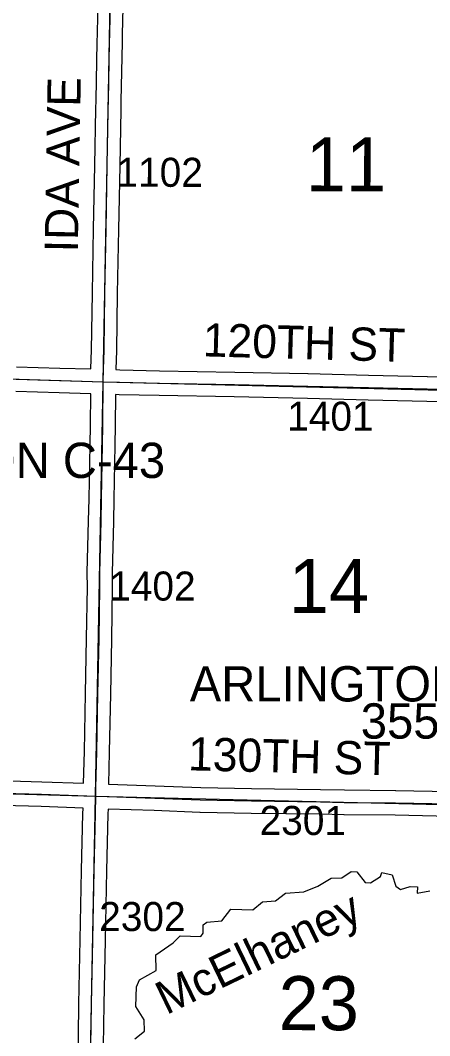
# Model space of a CAD drawing. Extents: x -157.2 to -99.3, y 12.2 to 46.2.
# Drawn here: x -128.656 to -127.67, y 37.078 to 39.524 of the extents above; entities that cross this region are included whole.
import ezdxf

# ---------------------------------------------------------------- set-up
doc = ezdxf.new("R2010")
doc.units = 0
for name, color, linetype in [('tdCoHydroRiver', 7, 'Continuous'), ('tdCoHydroTxtLg', 7, 'Continuous'), ('tdCoSecRdNmbr', 7, 'Continuous'), ('tdCoSecRdTxt', 7, 'Continuous'), ('tdCoSecRteBand', 7, 'Continuous'), ('tdCoSecRteCL', 7, 'Continuous'), ('tdCoSectLine', 7, 'Continuous'), ('tdCoSectNmbr', 7, 'Continuous'), ('tdCoStrucSecCoName', 7, 'Continuous'), ('tdCoStrucSecFHWANum', 7, 'Continuous'), ('tdCoSurfGravel', 7, 'Continuous')]:
    doc.layers.add(name, color=color, linetype=linetype)

msp = doc.modelspace()

# ---------------------------------------------------------------- linework, layer by layer
at = {"layer": 'tdCoHydroRiver'}
for points in [[(-128.3575, 37.0887), (-128.3583, 37.1155), (-128.3778, 37.1477), (-128.3764, 37.195), (-128.3696, 37.2121), (-128.3294, 37.2346), (-128.3299, 37.2725), (-128.2879, 37.3012), (-128.2716, 37.318), (-128.2212, 37.3165), (-128.2162, 37.3243), (-128.2156, 37.3448), (-128.2075, 37.3508), (-128.1711, 37.3545), (-128.1497, 37.3822), (-128.0961, 37.3806), (-128.0734, 37.4005), (-128.0418, 37.4027), (-128.0175, 37.4209), (-127.9732, 37.4243), (-127.9397, 37.4375), (-127.9075, 37.457), (-127.8822, 37.4579), (-127.8597, 37.473), (-127.8455, 37.4725), (-127.8257, 37.4467), (-127.8131, 37.4463), (-127.789, 37.4614), (-127.7855, 37.4707), (-127.7604, 37.4653), (-127.7518, 37.4382), (-127.741, 37.43), (-127.7171, 37.4371), (-127.6997, 37.4366), (-127.7002, 37.4208), (-127.67, 37.4263)], [(-128.3802, 37.0704), (-128.3575, 37.0887)]]:
    msp.add_lwpolyline(points, dxfattribs=at)
at = {"layer": 'tdCoSecRteBand'}
for points in [[(-128.6653, 38.6892), (-128.5613, 38.686), (-128.4862, 38.6838), (-128.4862, 38.684), (-128.4862, 38.6844), (-128.4862, 38.6847), (-128.4847, 38.7291), (-128.4828, 38.8666), (-128.4828, 38.8667), (-128.4828, 38.8668), (-128.4798, 39.0211), (-128.4798, 39.0211), (-128.4798, 39.0212), (-128.4768, 39.1742), (-128.4746, 39.3101), (-128.4746, 39.3104), (-128.4746, 39.3107), (-128.4739, 39.3309), (-128.4714, 39.4714), (-128.4714, 39.4715), (-128.4714, 39.4717), (-128.4709, 39.4906), (-128.468, 39.6218)], [(-128.408, 39.6206), (-128.4109, 39.4892), (-128.4109, 39.4891), (-128.4109, 39.4891), (-128.4114, 39.4702), (-128.4139, 39.3295), (-128.4139, 39.3293), (-128.4139, 39.329), (-128.4146, 39.3088), (-128.4169, 39.1732), (-128.4169, 39.1732), (-128.4169, 39.1731), (-128.4198, 39.02), (-128.4228, 38.8657), (-128.4247, 38.7279), (-128.4248, 38.7276), (-128.4248, 38.7273), (-128.4262, 38.683), (-128.4262, 38.6826), (-128.4262, 38.6821), (-128.4166, 38.6818), (-128.3208, 38.6793), (-128.14, 38.6764), (-128.1399, 38.6764), (-128.1398, 38.6764), (-127.9635, 38.6724), (-127.9634, 38.6724), (-127.9634, 38.6724), (-127.8174, 38.6687), (-127.6762, 38.6655), (-127.676, 38.6655), (-127.6759, 38.6655), (-127.5726, 38.6623)], [(-128.504, 37.6858), (-128.5022, 37.7623), (-128.4995, 37.9016), (-128.4995, 37.9016), (-128.4995, 37.9016), (-128.4966, 38.0342), (-128.4949, 38.158), (-128.4951, 38.1927), (-128.4951, 38.1932), (-128.4951, 38.1937), (-128.4919, 38.3177), (-128.4909, 38.3711), (-128.4909, 38.3711), (-128.4909, 38.3711), (-128.4884, 38.5012), (-128.4877, 38.5485), (-128.4869, 38.6238), (-128.4874, 38.6238), (-128.563, 38.626), (-128.5631, 38.626), (-128.5631, 38.626), (-128.6672, 38.6292)], [(-127.5746, 38.6024), (-127.6776, 38.6056), (-127.8188, 38.6088), (-127.8189, 38.6088), (-127.8189, 38.6088), (-127.9649, 38.6125), (-128.141, 38.6164), (-128.322, 38.6194), (-128.3221, 38.6194), (-128.3222, 38.6194), (-128.4182, 38.6218), (-128.4182, 38.6218), (-128.4183, 38.6218), (-128.4269, 38.6221), (-128.4277, 38.5477), (-128.4277, 38.5477), (-128.4277, 38.5476), (-128.4285, 38.5003), (-128.4285, 38.5002), (-128.4285, 38.5002), (-128.4309, 38.37), (-128.4319, 38.3165), (-128.4319, 38.3163), (-128.4319, 38.3162), (-128.4351, 38.1927), (-128.4349, 38.1582), (-128.4349, 38.1578), (-128.4349, 38.1575), (-128.4366, 38.0332), (-128.4366, 38.0331), (-128.4366, 38.033), (-128.4395, 37.9004), (-128.4423, 37.7611), (-128.4423, 37.761), (-128.4423, 37.761), (-128.444, 37.6836), (-128.3318, 37.6799), (-128.3317, 37.6799), (-128.3315, 37.6799), (-128.2219, 37.6755), (-128.0992, 37.6733), (-127.9333, 37.6711), (-127.9332, 37.6711), (-127.933, 37.6711), (-127.8758, 37.6696), (-127.7525, 37.6686), (-127.7523, 37.6686), (-127.7521, 37.6686), (-127.6207, 37.6659)], [(-128.7593, 37.6937), (-128.6047, 37.6895), (-128.6045, 37.6895), (-128.6044, 37.6895), (-128.504, 37.6858)], [(-128.5173, 37.0044), (-128.5151, 37.154), (-128.5151, 37.154), (-128.5151, 37.1541), (-128.5121, 37.309), (-128.5121, 37.309), (-128.5121, 37.309), (-128.5087, 37.476), (-128.5087, 37.476), (-128.5087, 37.476), (-128.5055, 37.6133), (-128.5052, 37.6253), (-128.5052, 37.6258), (-128.6065, 37.6296), (-128.7608, 37.6338)], [(-127.6219, 37.6059), (-127.7532, 37.6086), (-127.8765, 37.6096), (-127.8768, 37.6096), (-127.8771, 37.6096), (-127.9343, 37.6111), (-128.1001, 37.6133), (-128.1002, 37.6133), (-128.1002, 37.6133), (-128.2233, 37.6155), (-128.2236, 37.6155), (-128.224, 37.6155), (-128.3338, 37.62), (-128.4452, 37.6236), (-128.4455, 37.6121), (-128.4455, 37.612), (-128.4455, 37.612), (-128.4487, 37.4747), (-128.4521, 37.3078), (-128.4551, 37.153), (-128.4573, 37.0034)]]:
    msp.add_lwpolyline(points, dxfattribs=at)
at = {"layer": 'tdCoSecRteCL'}
for points in [[(-128.4566, 38.653), (-128.4562, 38.6837), (-128.4547, 38.7283), (-128.4528, 38.8662), (-128.4498, 39.0206), (-128.4469, 39.1737), (-128.4446, 39.3096), (-128.4439, 39.3301), (-128.4414, 39.4709), (-128.4409, 39.4899), (-128.438, 39.6213), (-128.4377, 39.6536)], [(-129.3655, 38.6819), (-129.1807, 38.6748), (-128.9397, 38.6681), (-128.8519, 38.6654), (-128.6662, 38.6592), (-128.5622, 38.656), (-128.4566, 38.653)], [(-128.4746, 37.6547), (-128.4742, 37.6753), (-128.4723, 37.7616), (-128.4695, 37.901), (-128.4666, 38.0337), (-128.4649, 38.1579), (-128.4651, 38.193), (-128.4619, 38.317), (-128.4609, 38.3705), (-128.4584, 38.5007), (-128.4577, 38.5481), (-128.4566, 38.653)], [(-128.4566, 38.653), (-128.4174, 38.6518), (-128.3215, 38.6494), (-128.1405, 38.6464), (-127.9641, 38.6424), (-127.8181, 38.6387), (-127.6768, 38.6355), (-127.5735, 38.6323), (-127.4857, 38.6289), (-127.4444, 38.6276)], [(-129.4669, 37.6824), (-129.4373, 37.6818), (-129.3098, 37.6788), (-129.1808, 37.6753), (-129.0117, 37.6704), (-128.88, 37.6662), (-128.7601, 37.6638), (-128.6055, 37.6596), (-128.4746, 37.6547)], [(-128.4943, 36.6537), (-128.4937, 36.6892), (-128.492, 36.7503), (-128.4895, 36.842), (-128.4885, 36.958), (-128.4873, 37.0038), (-128.4851, 37.1535), (-128.4821, 37.3084), (-128.4787, 37.4753), (-128.4755, 37.6127), (-128.4746, 37.6547)], [(-128.4746, 37.6547), (-128.4469, 37.6536), (-128.3328, 37.6499), (-128.2228, 37.6455), (-128.0997, 37.6433), (-127.9337, 37.6411), (-127.8763, 37.6396), (-127.7527, 37.6386), (-127.6213, 37.6359), (-127.5229, 37.6342), (-127.4725, 37.633)]]:
    msp.add_lwpolyline(points, dxfattribs=at)
at = {"layer": 'tdCoSectLine'}
for points in [[(-128.4569, 38.653), (-128.4381, 39.6536)], [(-129.4445, 38.6839), (-128.4569, 38.653)], [(-128.475, 37.6547), (-128.4569, 38.653)], [(-128.4569, 38.653), (-127.4448, 38.6276)], [(-129.4673, 37.6824), (-128.475, 37.6547)], [(-128.4947, 36.6537), (-128.475, 37.6547)], [(-128.475, 37.6547), (-127.6118, 37.6334), (-127.5987, 37.6347), (-127.4729, 37.633)]]:
    msp.add_lwpolyline(points, dxfattribs=at)
at = {"layer": 'tdCoSurfGravel'}
for points in [[(-128.4566, 38.653), (-128.4562, 38.6837), (-128.4547, 38.7283), (-128.4528, 38.8662), (-128.4498, 39.0206), (-128.4469, 39.1737), (-128.4446, 39.3096), (-128.4439, 39.3301), (-128.4414, 39.4709), (-128.4409, 39.4899), (-128.438, 39.6213), (-128.4377, 39.6536)], [(-129.3655, 38.6819), (-129.1807, 38.6748), (-128.9397, 38.6681), (-128.8519, 38.6654), (-128.6662, 38.6592), (-128.5622, 38.656), (-128.4566, 38.653), (-128.4174, 38.6518), (-128.3215, 38.6494), (-128.1405, 38.6464), (-127.9641, 38.6424), (-127.8181, 38.6387), (-127.6768, 38.6355), (-127.5735, 38.6323)], [(-128.4873, 37.0038), (-128.4851, 37.1535), (-128.4821, 37.3084), (-128.4787, 37.4753), (-128.4755, 37.6127), (-128.4746, 37.6547), (-128.4742, 37.6753), (-128.4723, 37.7616), (-128.4695, 37.901), (-128.4666, 38.0337), (-128.4649, 38.1579), (-128.4651, 38.193), (-128.4619, 38.317), (-128.4609, 38.3705), (-128.4584, 38.5007), (-128.4577, 38.5481), (-128.4566, 38.653)], [(-130.0473, 37.6922), (-129.9878, 37.6921), (-129.8151, 37.6892), (-129.6425, 37.6859), (-129.567, 37.6847), (-129.4669, 37.6824), (-129.4373, 37.6818), (-129.3098, 37.6788), (-129.1808, 37.6753), (-129.0117, 37.6704), (-128.88, 37.6662), (-128.7601, 37.6638), (-128.6055, 37.6596), (-128.4746, 37.6547), (-128.4469, 37.6536), (-128.3328, 37.6499), (-128.2228, 37.6455), (-128.0997, 37.6433), (-127.9337, 37.6411), (-127.8763, 37.6396), (-127.7527, 37.6386), (-127.6213, 37.6359), (-127.5229, 37.6342), (-127.4725, 37.633)]]:
    msp.add_lwpolyline(points, dxfattribs=at)

# ---------------------------------------------------------------- texts
at = {"layer": 'tdCoHydroTxtLg'}
msp.add_text('McElhaney', height=0.08, rotation=25.7894, dxfattribs=at).set_placement((-128.3048, 37.1269))
at = {"layer": 'tdCoSecRdNmbr'}
for s, rotation, p in [('1102', 359.902, (-128.4249, 39.1227)), ('1401', 359.9023, (-128.0136, 38.5352)), ('1402', 359.902, (-128.4424, 38.126)), ('2301', 359.9022, (-128.0801, 37.5613)), ('2302', 359.9019, (-128.4665, 37.3299))]:
    msp.add_text(s, height=0.07, rotation=rotation, dxfattribs=at).set_placement(p)
at = {"layer": 'tdCoSecRdTxt'}
for s, rotation, p in [('IDA AVE', 88.9947, (-128.518, 38.9642)), ('120TH ST', 358.4138, (-128.2176, 38.7142)), ('130TH ST', 358.5799, (-128.2531, 37.717))]:
    msp.add_text(s, height=0.08, rotation=rotation, dxfattribs=at).set_placement(p)
at = {"layer": 'tdCoSectNmbr'}
for s, rotation, p in [('11', 359.9023, (-127.9687, 39.1116)), ('14', 359.9023, (-128.0098, 38.0961)), ('23', 359.9022, (-128.0343, 37.0911))]:
    msp.add_text(s, height=0.13, rotation=rotation, dxfattribs=at).set_placement(p)
at = {"layer": 'tdCoStrucSecCoName'}
for s, p in [('ARLINGTON C-43', (-129.2487, 38.4211)), ('ARLINGTON C-64', (-128.2482, 37.8828))]:
    msp.add_text(s, height=0.085, dxfattribs=at).set_placement(p)
at = {"layer": 'tdCoStrucSecFHWANum'}
msp.add_text('355003', height=0.085, dxfattribs=at).set_placement((-127.8363, 37.7933))

doc.saveas('drawing.dxf')
